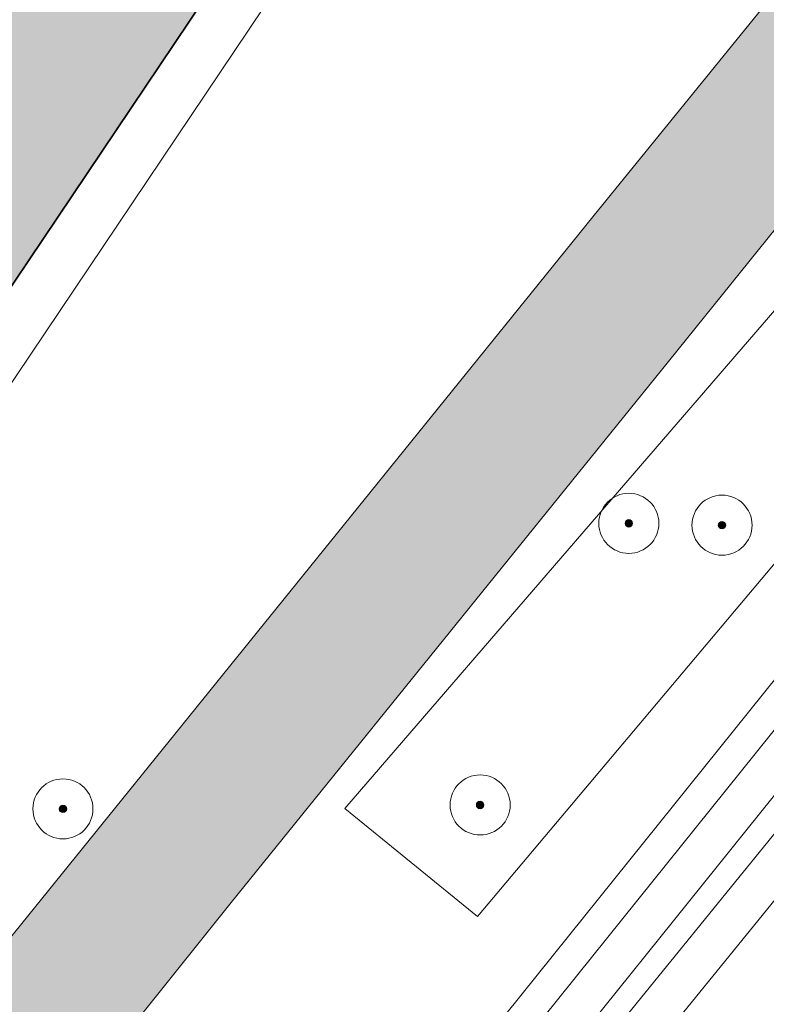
# Model space of a CAD drawing. Header units: metres. Extents: x 125349 to 128236, y 501602 to 503797.
# Tile 385 of 656: x 127055 to 127079, y 502164 to 502197. Entities that reach past the tile are written whole.
import ezdxf

# ---------------------------------------------------------------- set-up
doc = ezdxf.new("R2010")
doc.units = ezdxf.units.M
doc.layers.get('0').update_dxf_attribs({"linetype": 'CONTINUOUS'})
for name, color, linetype, lineweight in [('B-WE-GK-BESCHOEIING-G', 130, 'GK-BESCHOEIING-SO', 18), ('B-WE-GR-BEPLANTING_CULTUUR_HEESTERS-GV', 90, 'CONTINUOUS', 18), ('B-WE-GR-BOOM-S-500', 90, 'CONTINUOUS', 18), ('B-WE-GR-GROENVOORZIENING-GV', 80, 'CONTINUOUS', 18), ('B-WE-OG-BEBOUWING-GV', 7, 'CONTINUOUS', 35), ('B-WE-OG-BEBOUWING_TE AMOVEREN-V', 253, 'CONTINUOUS', 18), ('B-WE-OG-TERREIN_BEGROEID-GV', 7, 'CONTINUOUS', 18), ('B-WE-OG-TERREIN_OEVER-GV', 7, 'CONTINUOUS', 18), ('B-WE-OG-WATER-GV', 130, 'CONTINUOUS', 18), ('B-WE-OG-WEG-GV', 7, 'CONTINUOUS', 18), ('B-WE-VH-GESLOTENVERHARDING_ASFALT-GV', 10, 'CONTINUOUS', 18), ('B-WE-VW-MARKERING_PICTOGRAM-G', 7, 'CONTINUOUS', 18)]:
    doc.layers.add(name, color=color, linetype=linetype, lineweight=lineweight)
doc.layers.add('B-WE-OG-WATER-V', color=7, linetype='CONTINUOUS', lineweight=18, true_color=0xbee8ff)
doc.linetypes.add('GK-BESCHOEIING-SO', pattern='A,18,-3,[1,NLCS.SHX,S=0.6,R=0,X=0,Y=0],-3', length=24)

# ---------------------------------------------------------------- blocks, each defined once
blk = doc.blocks.new('SGR-BOOM_01-SO')
at = {"linetype": 'ByBlock', "lineweight": 18}
h = blk.add_hatch(color=0, dxfattribs=at)
h.dxf.hatch_style = 1
edge = h.paths.add_edge_path()
edge.add_arc((0, 0), 0.25, 0, 360)
at = {"color": 0, "linetype": 'ByBlock', "lineweight": 18}
for radius in [2, 0.25]:
    blk.add_circle((0, 0), radius, dxfattribs=at)

msp = doc.modelspace()

# ---------------------------------------------------------------- hatches: boundary and pattern name
at = {"layer": 'B-WE-OG-BEBOUWING_TE AMOVEREN-V', "transparency": 33554508}
h = msp.add_hatch(color=256, dxfattribs=at)
h.dxf.hatch_style = 1
h.paths.add_polyline_path([(127006.786, 502117.203), (127020.754, 502137.991), (127045.138, 502174.515), (127069.955, 502211.466), (127072.925, 502215.888), (127074.52, 502218.263), (127071.581, 502220.233), (127071.935, 502220.881), (127071.038, 502221.487), (127070.634, 502220.889), (127064.755, 502224.728), (127062.628, 502221.554), (127062.436, 502221.669), (127061.551, 502221.233), (127060.845, 502220.613), (127060.348, 502219.868), (127060.071, 502218.987), (127059.993, 502217.985), (127060.173, 502217.873), (127054.138, 502208.858), (127039.109, 502186.411), (127000, 502127.876), (126997.66, 502124.374), (126996.309, 502122.082), (126996.13, 502122.18), (126995.314, 502121.765), (126994.608, 502121.156), (126994.11, 502120.409), (126993.82, 502119.524), (126993.723, 502118.57), (126993.91, 502118.429), (126991.712, 502115.176), (126997.263, 502111.427), (126996.813, 502110.827), (126997.863, 502110.127), (126998.263, 502110.828), (127000, 502109.642), (127001.167, 502108.841), (127005.822, 502115.768)])
at = {"layer": 'B-WE-OG-WATER-V'}
h = msp.add_hatch(color=256, dxfattribs=at)
edge = h.paths.add_edge_path()
edge.add_line((127146.932, 502282.446), (127145.997, 502281.283))
edge.add_line((127145.997, 502281.283), (127125.073, 502254.623))
edge.add_line((127125.073, 502254.623), (127121.315, 502250))
edge.add_line((127121.315, 502250), (127105.7, 502230.321))
edge.add_line((127105.7, 502230.321), (127092.161, 502213.258))
edge.add_line((127092.161, 502213.258), (127073.659, 502190.454))
edge.add_line((127073.659, 502190.454), (127048.805, 502159.686))
edge.add_line((127048.805, 502159.686), (127016.739, 502119.704))
edge.add_line((127016.739, 502119.704), (127011.991, 502113.788))
edge.add_line((127011.991, 502113.788), (127006.339, 502106.746))
edge.add_line((127006.339, 502106.746), (127001.514, 502100.734))
edge.add_line((127001.514, 502100.734), (127000, 502098.829))
edge.add_line((127000, 502098.829), (126995.757, 502093.501))
edge.add_arc((126994.338, 502094.368), 1.663, 307.9347, 328.5908, ccw=False)
edge.add_arc((126994.266, 502094.47), 1.787, 290.8977, 307.7223, ccw=False)
edge.add_line((126994.904, 502092.8), (126992.703, 502091.951))
edge.add_line((126992.703, 502091.951), (126993.101, 502090.199))
edge.add_line((126993.101, 502090.199), (126990.848, 502087.398))
edge.add_line((126990.848, 502087.398), (126989.296, 502085.403))
edge.add_arc((126991.447, 502083.282), 3.021, 135.4056, 155.9768)
edge.add_arc((126991.247, 502083.511), 2.747, 158.6408, 165.4838)
edge.add_arc((126991.098, 502083.565), 2.59, 165.8042, 203.7908)
edge.add_arc((126991.084, 502083.558), 2.574, 203.7674, 237.2676)
edge.add_arc((126991.118, 502084.558), 3.473, 245.7558, 267.9205)
edge.add_arc((126991.046, 502083.986), 2.898, 268.9368, 294.3357)
edge.add_arc((126990.526, 502084.506), 3.595, 298.4651, 315.5747)
edge.add_line((126993.094, 502081.989), (126996.543, 502086.319))
edge.add_line((126996.543, 502086.319), (127000, 502090.659))
edge.add_line((127000, 502090.659), (127002.168, 502093.374))
edge.add_line((127002.168, 502093.374), (127018.05, 502113.191))
edge.add_line((127018.05, 502113.191), (127031.108, 502129.472))
edge.add_line((127031.108, 502129.472), (127061.611, 502167.612))
edge.add_line((127061.611, 502167.612), (127076.18, 502185.636))
edge.add_line((127076.18, 502185.636), (127097.104, 502211.626))
edge.add_line((127097.104, 502211.626), (127127.528, 502250))
edge.add_line((127127.528, 502250), (127141.585, 502267.668))
edge.add_line((127141.585, 502267.668), (127174.668, 502308.914))
edge.add_line((127174.668, 502308.914), (127184.906, 502321.879))
edge.add_line((127184.906, 502321.879), (127188.636, 502326.611))
edge.add_line((127188.636, 502326.611), (127189.054, 502327.119))
edge.add_line((127189.054, 502327.119), (127190.095, 502328.384))
edge.add_line((127190.095, 502328.384), (127190.593, 502328.989))
edge.add_line((127190.593, 502328.989), (127194.521, 502333.834))
edge.add_line((127194.521, 502333.834), (127200.996, 502341.901))
edge.add_line((127200.996, 502341.901), (127210.601, 502354.098))
edge.add_line((127210.601, 502354.098), (127221.457, 502367.694))
edge.add_line((127221.457, 502367.694), (127227.76, 502375.492))
edge.add_line((127227.76, 502375.492), (127239.316, 502389.987))
edge.add_line((127239.316, 502389.987), (127250.522, 502404.183))
edge.add_line((127250.522, 502404.183), (127250.931, 502404.69))
edge.add_line((127250.931, 502404.69), (127252.814, 502407.025))
edge.add_line((127252.814, 502407.025), (127253.223, 502407.532))
edge.add_line((127253.223, 502407.532), (127261.528, 502418.029))
edge.add_line((127261.528, 502418.029), (127262.16, 502418.83))
edge.add_line((127262.16, 502418.83), (127280.756, 502442.371))
edge.add_line((127280.756, 502442.371), (127281.388, 502443.172))
edge.add_line((127281.388, 502443.172), (127288.742, 502452.27))
edge.add_line((127288.742, 502452.27), (127292.844, 502457.368))
edge.add_line((127292.844, 502457.368), (127301.099, 502467.765))
edge.add_line((127301.099, 502467.765), (127310.554, 502479.662))
edge.add_line((127310.554, 502479.662), (127316.457, 502487.01))
edge.add_line((127316.457, 502487.01), (127326.723, 502500))
edge.add_line((127326.723, 502500), (127333.71, 502508.963))
edge.add_line((127333.71, 502508.963), (127335.017, 502510.607))
edge.add_line((127335.017, 502510.607), (127336.627, 502512.7))
edge.add_line((127336.627, 502512.7), (127337.733, 502514.095))
edge.add_line((127337.733, 502514.095), (127339.041, 502516.04))
edge.add_line((127339.041, 502516.04), (127342.413, 502521.025))
edge.add_line((127342.413, 502521.025), (127343.922, 502523.169))
edge.add_line((127343.922, 502523.169), (127345.282, 502525.313))
edge.add_line((127345.282, 502525.313), (127347.094, 502528.256))
edge.add_line((127347.094, 502528.256), (127349.97, 502532.701))
edge.add_line((127349.97, 502532.701), (127348.925, 502534.188))
edge.add_line((127348.925, 502534.188), (127347.874, 502534.784))
edge.add_line((127347.874, 502534.784), (127345.706, 502535.075))
edge.add_line((127345.706, 502535.075), (127344.77, 502533.818))
edge.add_line((127344.77, 502533.818), (127343.611, 502531.773))
edge.add_line((127343.611, 502531.773), (127342.1, 502529.279))
edge.add_line((127342.1, 502529.279), (127339.935, 502525.888))
edge.add_line((127339.935, 502525.888), (127339.482, 502525.14))
edge.add_line((127339.482, 502525.14), (127334.298, 502517.512))
edge.add_line((127334.298, 502517.512), (127333.645, 502516.715))
edge.add_line((127333.645, 502516.715), (127330.276, 502512.38))
edge.add_line((127330.276, 502512.38), (127324.635, 502505.193))
edge.add_line((127324.635, 502505.193), (127320.559, 502500))
edge.add_line((127320.559, 502500), (127316.56, 502494.911))
edge.add_line((127316.56, 502494.911), (127303.003, 502478.016))
edge.add_line((127303.003, 502478.016), (127288.996, 502460.371))
edge.add_line((127288.996, 502460.371), (127283.864, 502454.114))
edge.add_line((127283.864, 502454.114), (127280.592, 502450.124))
edge.add_line((127280.592, 502450.124), (127273.338, 502440.977))
edge.add_line((127273.338, 502440.977), (127272.406, 502439.824))
edge.add_line((127272.406, 502439.824), (127267.412, 502433.643))
edge.add_line((127267.412, 502433.643), (127265.784, 502431.629))
edge.add_line((127265.784, 502431.629), (127264.526, 502430.033))
edge.add_line((127264.526, 502430.033), (127263.689, 502428.97))
edge.add_line((127263.689, 502428.97), (127258.337, 502422.178))
edge.add_line((127258.337, 502422.178), (127257.079, 502420.582))
edge.add_line((127257.079, 502420.582), (127256.73, 502420.141))
edge.add_line((127256.73, 502420.141), (127247.423, 502408.377))
edge.add_line((127247.423, 502408.377), (127247.074, 502407.936))
edge.add_line((127247.074, 502407.936), (127233.567, 502391.041))
edge.add_line((127233.567, 502391.041), (127220.66, 502374.896))
edge.add_line((127220.66, 502374.896), (127210.055, 502361.549))
edge.add_line((127210.055, 502361.549), (127195.947, 502343.954))
edge.add_line((127195.947, 502343.954), (127192.549, 502339.583))
edge.add_line((127192.549, 502339.583), (127188.794, 502334.752))
edge.add_line((127188.794, 502334.752), (127187.242, 502332.86))
edge.add_line((127187.242, 502332.86), (127186.557, 502331.941))
edge.add_line((127186.557, 502331.941), (127186.756, 502331.78))
edge.add_line((127186.756, 502331.78), (127186.503, 502331.467))
edge.add_line((127186.503, 502331.467), (127186.448, 502331.398))
edge.add_line((127186.448, 502331.398), (127186.353, 502331.281))
edge.add_line((127186.353, 502331.281), (127186.067, 502330.928))
edge.add_line((127186.067, 502330.928), (127185.323, 502330.007))
edge.add_line((127185.323, 502330.007), (127185.112, 502329.746))
edge.add_line((127185.112, 502329.746), (127184.871, 502329.447))
edge.add_line((127184.871, 502329.447), (127184.543, 502329.336))
edge.add_line((127184.543, 502329.336), (127182.177, 502326.417))
edge.add_line((127182.177, 502326.417), (127166.026, 502306.191))
edge.add_line((127166.026, 502306.191), (127162.786, 502302.162))
edge.add_line((127162.786, 502302.162), (127146.932, 502282.446))

# ---------------------------------------------------------------- linework, layer by layer
at = {"layer": 'B-WE-GK-BESCHOEIING-G', "flags": 128}
for points in [[(127184.543, 502329.336), (127182.177, 502326.417), (127166.026, 502306.191), (127145.997, 502281.283), (127125.073, 502254.623), (127121.315, 502250), (127092.161, 502213.258), (127073.659, 502190.454), (127048.805, 502159.686), (127016.739, 502119.704), (127001.514, 502100.734), (127000, 502098.829), (126995.757, 502093.501)], [(126993.094, 502081.989), (127000, 502090.659), (127002.168, 502093.374), (127018.05, 502113.191), (127031.108, 502129.472), (127061.611, 502167.612), (127076.18, 502185.636), (127097.104, 502211.626), (127127.528, 502250), (127141.585, 502267.668), (127174.668, 502308.914), (127184.906, 502321.879), (127188.636, 502326.611)]]:
    msp.add_lwpolyline(points, dxfattribs=at)
at = {"layer": 'B-WE-GR-BEPLANTING_CULTUUR_HEESTERS-GV', "flags": 128}
msp.add_lwpolyline([(127069.955, 502211.466), (127045.138, 502174.515), (127020.754, 502137.991), (127006.786, 502117.203), (127008.2, 502116.27), (127008.833, 502117.213), (127071.432, 502210.457)], close=True, dxfattribs=at)
at = {"layer": 'B-WE-GR-GROENVOORZIENING-GV', "flags": 128}
for points in [[(127189.054, 502327.119), (127188.636, 502326.611), (127184.906, 502321.879), (127174.668, 502308.914), (127141.585, 502267.668), (127127.528, 502250), (127097.104, 502211.626), (127076.18, 502185.636), (127061.611, 502167.612), (127031.108, 502129.472), (127018.05, 502113.191), (127002.168, 502093.374), (127000, 502090.659), (126996.543, 502086.319), (126993.094, 502081.989)], [(127011.229, 502089.413), (127032.254, 502115.951), (127072.842, 502166.491), (127097.949, 502197.758), (127128.704, 502236.197), (127136.21, 502245.55), (127140.145, 502250.644), (127161.79, 502277.976), (127169.665, 502287.752), (127189.096, 502311.858), (127193.827, 502317.54), (127190.932, 502318.928), (127160.944, 502281.568), (127157.076, 502283.958), (127190.309, 502326.147), (127189.054, 502327.119)]]:
    msp.add_lwpolyline(points, dxfattribs=at)
for points in [[(127098.56, 502209.207), (127101.773, 502206.578), (127093.366, 502195.138), (127069.82, 502167.148), (127065.4, 502170.743)], [(127069.82, 502167.148), (127093.366, 502195.138), (127101.773, 502206.578), (127098.56, 502209.207), (127065.4, 502170.743)]]:
    msp.add_lwpolyline(points, close=True, dxfattribs=at)
at = {"layer": 'B-WE-OG-BEBOUWING-GV', "flags": 128}
msp.add_lwpolyline([(127054.138, 502208.858), (127039.109, 502186.411), (127000, 502127.876), (126997.66, 502124.374), (126996.309, 502122.082), (126996.13, 502122.18), (126995.314, 502121.765), (126994.608, 502121.156), (126994.11, 502120.409), (126993.82, 502119.524), (126993.723, 502118.57), (126993.91, 502118.429), (126991.712, 502115.176), (126997.263, 502111.427), (126996.813, 502110.827), (126997.863, 502110.127), (126998.263, 502110.828), (127000, 502109.642), (127001.167, 502108.841), (127005.822, 502115.768), (127006.786, 502117.203), (127020.754, 502137.991), (127045.138, 502174.515), (127069.955, 502211.466)], dxfattribs=at)
at = {"layer": 'B-WE-OG-TERREIN_BEGROEID-GV', "flags": 128}
msp.add_lwpolyline([(127071.432, 502210.457), (127008.833, 502117.213), (127008.2, 502116.27), (127011.991, 502113.788), (127016.739, 502119.704), (127048.805, 502159.686), (127073.659, 502190.454), (127092.161, 502213.258)], dxfattribs=at)
at = {"layer": 'B-WE-OG-TERREIN_OEVER-GV', "flags": 128}
msp.add_lwpolyline([(127241.849, 502370.718), (127230.245, 502356.424), (127221.893, 502345.73), (127211.184, 502332.33), (127200.578, 502319.065), (127184.585, 502299.12), (127168.443, 502278.925), (127159.725, 502267.95), (127145.075, 502249.489), (127137.751, 502240.19), (127098.873, 502191.288), (127065.297, 502149.966), (127035.1, 502112.029), (127013.92, 502085.187)], dxfattribs=at)
at = {"layer": 'B-WE-OG-WATER-GV', "flags": 128}
for points in [[(127002.168, 502093.374), (127018.05, 502113.191), (127031.108, 502129.472), (127061.611, 502167.612), (127076.18, 502185.636), (127097.104, 502211.626), (127127.528, 502250), (127141.585, 502267.668), (127174.668, 502308.914), (127184.906, 502321.879), (127188.636, 502326.611), (127189.054, 502327.119), (127190.095, 502328.384), (127190.593, 502328.989), (127194.521, 502333.834), (127200.996, 502341.901), (127210.601, 502354.098), (127221.457, 502367.694), (127227.76, 502375.492), (127239.316, 502389.987)], [(127146.932, 502282.446), (127145.997, 502281.283), (127125.073, 502254.623), (127121.315, 502250), (127105.7, 502230.321), (127092.161, 502213.258), (127073.659, 502190.454), (127048.805, 502159.686), (127016.739, 502119.704), (127011.991, 502113.788), (127006.339, 502106.746), (127001.514, 502100.734), (127000, 502098.829)]]:
    msp.add_lwpolyline(points, dxfattribs=at)
at = {"layer": 'B-WE-OG-WEG-GV', "flags": 128}
for points in [[(127240.758, 502371.592), (127229.151, 502357.295), (127220.796, 502346.596), (127210.092, 502333.203), (127199.486, 502319.939), (127183.493, 502299.993), (127167.349, 502279.796), (127158.63, 502268.82), (127143.978, 502250.357), (127136.654, 502241.058), (127097.783, 502192.164), (127064.208, 502150.842), (127034.004, 502112.897), (127012.828, 502086.06)], [(127013.92, 502085.187), (127035.1, 502112.029), (127065.297, 502149.966), (127098.873, 502191.288), (127137.751, 502240.19), (127145.075, 502249.489), (127159.725, 502267.95), (127168.443, 502278.925), (127184.585, 502299.12), (127200.578, 502319.065), (127211.184, 502332.33), (127221.893, 502345.73), (127230.245, 502356.424), (127241.849, 502370.718)], [(127012.045, 502088.76), (127033.071, 502115.3), (127073.656, 502165.837), (127098.764, 502197.105), (127129.519, 502235.544), (127137.031, 502244.904), (127140.968, 502250), (127162.606, 502277.324), (127170.478, 502287.097), (127189.909, 502311.203), (127194.684, 502317.129), (127197.462, 502320.576), (127196.806, 502321.117), (127193.827, 502317.54), (127189.096, 502311.858), (127169.665, 502287.752), (127161.79, 502277.976), (127140.145, 502250.644), (127136.21, 502245.55), (127128.704, 502236.197), (127097.949, 502197.758), (127072.842, 502166.491), (127032.254, 502115.951), (127011.229, 502089.413)]]:
    msp.add_lwpolyline(points, dxfattribs=at)
at = {"layer": 'B-WE-VH-GESLOTENVERHARDING_ASFALT-GV', "flags": 128}
for points in [[(127242.01, 502376.734), (127232.404, 502364.537), (127221.199, 502350.491), (127209.843, 502336.445), (127199.899, 502323.69), (127198.524, 502321.926), (127197.462, 502320.576), (127194.684, 502317.129), (127189.909, 502311.203), (127170.478, 502287.097), (127162.606, 502277.324), (127140.968, 502250), (127137.031, 502244.904), (127129.519, 502235.544), (127098.764, 502197.105), (127073.656, 502165.837), (127033.071, 502115.3), (127012.045, 502088.76)], [(127012.828, 502086.06), (127034.004, 502112.897), (127064.208, 502150.842), (127097.783, 502192.164), (127136.654, 502241.058), (127143.978, 502250.357), (127158.63, 502268.82), (127167.349, 502279.796), (127183.493, 502299.993), (127199.486, 502319.939), (127210.092, 502333.203), (127220.796, 502346.596), (127229.151, 502357.295), (127240.758, 502371.592)]]:
    msp.add_lwpolyline(points, dxfattribs=at)
at = {"layer": 'B-WE-VW-MARKERING_PICTOGRAM-G', "flags": 128}
msp.add_lwpolyline([(127505.655, 502810.251), (127491.223, 502783.709), (127475.442, 502754.396), (127451.278, 502709.041), (127429.812, 502669.024), (127402.206, 502617.036), (127390.392, 502590.165), (127375.862, 502556.748), (127369.543, 502543.205), (127362.867, 502531.411), (127355.977, 502519.612), (127351.291, 502512.692), (127343.089, 502501.447), (127336.014, 502492.949), (127313.372, 502464.469), (127267.617, 502406.911), (127227.374, 502356.111), (127201.993, 502324.489), (127177.464, 502293.579), (127143.157, 502250.463), (127104.566, 502202.164), (127066.833, 502155.172), (127019.634, 502096.389)], dxfattribs=at)

# ---------------------------------------------------------------- block references
at = {"layer": 'B-WE-GR-BOOM-S-500', "xscale": 0.5, "yscale": 0.5, "zscale": 0.5}
for p in [(127074.855, 502180.246), (127077.957, 502180.186), (127056.016, 502170.735), (127069.904, 502170.865)]:
    msp.add_blockref('SGR-BOOM_01-SO', p, dxfattribs=at)

doc.saveas('drawing.dxf')
